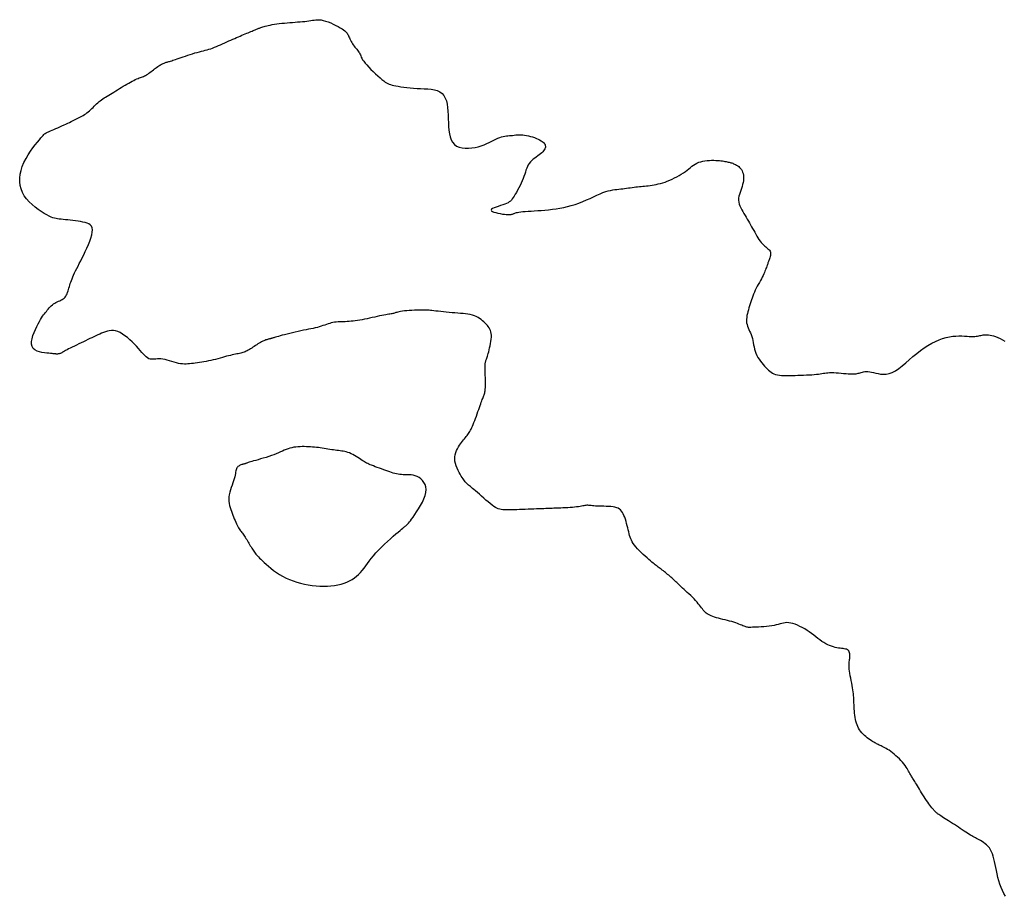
# Model space of a CAD drawing. Header units: millimetres. Extents: x 32690613 to 32693367, y 5343692 to 5344708.
# Tile 995 of 1009: x 32693301 to 32693333, y 5344590 to 5344618. Entities that reach past the tile are written whole.
import ezdxf

# ---------------------------------------------------------------- set-up
doc = ezdxf.new("R2010")
doc.units = ezdxf.units.MM
doc.header["$LTSCALE"] = 20
doc.layers.add('02-DGM_HL_491.00', color=62, linetype='Continuous')

msp = doc.modelspace()

# ---------------------------------------------------------------- linework, layer by layer
at = {"layer": '02-DGM_HL_491.00', "elevation": 491, "flags": 128}
msp.add_lwpolyline([(32693332.805, 5344589.939), (32693332.751, 5344590.027), (32693332.703, 5344590.123), (32693332.66, 5344590.226), (32693332.621, 5344590.333), (32693332.587, 5344590.443), (32693332.556, 5344590.554), (32693332.529, 5344590.665), (32693332.505, 5344590.772), (32693332.483, 5344590.875), (32693332.463, 5344590.973), (32693332.443, 5344591.067), (32693332.423, 5344591.154), (32693332.4, 5344591.237), (32693332.376, 5344591.313), (32693332.348, 5344591.384), (32693332.315, 5344591.448), (32693332.277, 5344591.506), (32693332.234, 5344591.558), (32693332.188, 5344591.605), (32693332.14, 5344591.646), (32693332.091, 5344591.683), (32693332.042, 5344591.716), (32693331.993, 5344591.746), (32693331.947, 5344591.772), (32693331.904, 5344591.795), (32693331.863, 5344591.817), (32693331.823, 5344591.838), (32693331.784, 5344591.859), (32693331.745, 5344591.88), (32693331.704, 5344591.902), (32693331.661, 5344591.927), (32693331.615, 5344591.955), (32693331.565, 5344591.986), (32693331.511, 5344592.02), (32693331.455, 5344592.057), (32693331.396, 5344592.097), (32693331.334, 5344592.137), (32693331.272, 5344592.179), (32693331.208, 5344592.221), (32693331.144, 5344592.263), (32693331.08, 5344592.304), (32693331.017, 5344592.345), (32693330.955, 5344592.384), (32693330.896, 5344592.421), (32693330.841, 5344592.456), (32693330.789, 5344592.489), (32693330.743, 5344592.518), (32693330.702, 5344592.545), (32693330.668, 5344592.567), (32693330.64, 5344592.587), (32693330.616, 5344592.604), (32693330.597, 5344592.619), (32693330.581, 5344592.631), (32693330.567, 5344592.643), (32693330.556, 5344592.653), (32693330.545, 5344592.664), (32693330.534, 5344592.674), (32693330.522, 5344592.685), (32693330.51, 5344592.697), (32693330.496, 5344592.712), (32693330.48, 5344592.73), (32693330.461, 5344592.752), (32693330.439, 5344592.779), (32693330.414, 5344592.811), (32693330.384, 5344592.85), (32693330.352, 5344592.894), (32693330.316, 5344592.943), (32693330.278, 5344592.995), (32693330.239, 5344593.051), (32693330.199, 5344593.11), (32693330.159, 5344593.17), (32693330.119, 5344593.231), (32693330.081, 5344593.292), (32693330.045, 5344593.352), (32693330.009, 5344593.411), (32693329.976, 5344593.468), (32693329.944, 5344593.522), (32693329.915, 5344593.573), (32693329.887, 5344593.62), (32693329.862, 5344593.661), (32693329.84, 5344593.698), (32693329.819, 5344593.731), (32693329.8, 5344593.76), (32693329.782, 5344593.786), (32693329.765, 5344593.812), (32693329.749, 5344593.838), (32693329.733, 5344593.865), (32693329.716, 5344593.894), (32693329.699, 5344593.926), (32693329.68, 5344593.962), (32693329.66, 5344594), (32693329.637, 5344594.041), (32693329.611, 5344594.085), (32693329.58, 5344594.132), (32693329.546, 5344594.18), (32693329.507, 5344594.231), (32693329.462, 5344594.284), (32693329.412, 5344594.338), (32693329.359, 5344594.392), (32693329.304, 5344594.446), (32693329.247, 5344594.498), (32693329.189, 5344594.547), (32693329.133, 5344594.594), (32693329.078, 5344594.636), (32693329.025, 5344594.673), (32693328.976, 5344594.705), (32693328.929, 5344594.734), (32693328.885, 5344594.758), (32693328.844, 5344594.78), (32693328.806, 5344594.799), (32693328.77, 5344594.816), (32693328.736, 5344594.831), (32693328.706, 5344594.845), (32693328.677, 5344594.858), (32693328.649, 5344594.871), (32693328.621, 5344594.885), (32693328.593, 5344594.9), (32693328.562, 5344594.917), (32693328.529, 5344594.936), (32693328.493, 5344594.958), (32693328.453, 5344594.984), (32693328.41, 5344595.013), (32693328.364, 5344595.045), (32693328.318, 5344595.08), (32693328.271, 5344595.117), (32693328.225, 5344595.157), (32693328.181, 5344595.2), (32693328.14, 5344595.244), (32693328.102, 5344595.291), (32693328.069, 5344595.339), (32693328.039, 5344595.389), (32693328.012, 5344595.442), (32693327.989, 5344595.496), (32693327.969, 5344595.554), (32693327.952, 5344595.614), (32693327.937, 5344595.676), (32693327.925, 5344595.741), (32693327.915, 5344595.808), (32693327.908, 5344595.877), (32693327.901, 5344595.946), (32693327.897, 5344596.014), (32693327.893, 5344596.082), (32693327.89, 5344596.149), (32693327.887, 5344596.213), (32693327.885, 5344596.274), (32693327.882, 5344596.333), (32693327.879, 5344596.391), (32693327.875, 5344596.449), (32693327.87, 5344596.508), (32693327.863, 5344596.569), (32693327.854, 5344596.634), (32693327.843, 5344596.703), (32693327.83, 5344596.777), (32693327.815, 5344596.854), (32693327.799, 5344596.934), (32693327.783, 5344597.014), (32693327.767, 5344597.093), (32693327.754, 5344597.17), (32693327.742, 5344597.241), (32693327.733, 5344597.307), (32693327.729, 5344597.366), (32693327.727, 5344597.418), (32693327.728, 5344597.465), (32693327.732, 5344597.507), (32693327.736, 5344597.546), (32693327.741, 5344597.583), (32693327.746, 5344597.619), (32693327.75, 5344597.655), (32693327.753, 5344597.693), (32693327.755, 5344597.73), (32693327.754, 5344597.767), (32693327.75, 5344597.803), (32693327.743, 5344597.837), (32693327.732, 5344597.868), (32693327.718, 5344597.895), (32693327.699, 5344597.918), (32693327.674, 5344597.935), (32693327.646, 5344597.948), (32693327.612, 5344597.958), (32693327.575, 5344597.965), (32693327.534, 5344597.971), (32693327.489, 5344597.976), (32693327.441, 5344597.982), (32693327.39, 5344597.989), (32693327.336, 5344597.999), (32693327.28, 5344598.011), (32693327.222, 5344598.027), (32693327.162, 5344598.046), (32693327.1, 5344598.069), (32693327.038, 5344598.096), (32693326.974, 5344598.128), (32693326.91, 5344598.165), (32693326.846, 5344598.206), (32693326.782, 5344598.252), (32693326.716, 5344598.301), (32693326.649, 5344598.353), (32693326.582, 5344598.405), (32693326.512, 5344598.458), (32693326.441, 5344598.51), (32693326.367, 5344598.56), (32693326.291, 5344598.608), (32693326.213, 5344598.653), (32693326.135, 5344598.693), (32693326.058, 5344598.729), (32693325.982, 5344598.759), (32693325.909, 5344598.783), (32693325.839, 5344598.801), (32693325.773, 5344598.811), (32693325.713, 5344598.814), (32693325.656, 5344598.81), (32693325.602, 5344598.801), (32693325.548, 5344598.788), (32693325.492, 5344598.772), (32693325.434, 5344598.754), (32693325.37, 5344598.737), (32693325.3, 5344598.721), (32693325.223, 5344598.708), (32693325.139, 5344598.697), (32693325.052, 5344598.688), (32693324.964, 5344598.68), (32693324.878, 5344598.675), (32693324.795, 5344598.67), (32693324.719, 5344598.667), (32693324.651, 5344598.664), (32693324.594, 5344598.662), (32693324.546, 5344598.661), (32693324.506, 5344598.66), (32693324.472, 5344598.661), (32693324.441, 5344598.664), (32693324.413, 5344598.668), (32693324.385, 5344598.675), (32693324.357, 5344598.684), (32693324.325, 5344598.697), (32693324.29, 5344598.711), (32693324.251, 5344598.728), (32693324.208, 5344598.746), (32693324.161, 5344598.765), (32693324.11, 5344598.785), (32693324.054, 5344598.805), (32693323.994, 5344598.825), (32693323.928, 5344598.845), (32693323.858, 5344598.864), (32693323.786, 5344598.883), (32693323.713, 5344598.901), (32693323.639, 5344598.919), (32693323.567, 5344598.938), (32693323.497, 5344598.956), (32693323.432, 5344598.974), (32693323.371, 5344598.993), (32693323.315, 5344599.012), (32693323.264, 5344599.031), (32693323.217, 5344599.052), (32693323.173, 5344599.075), (32693323.134, 5344599.099), (32693323.097, 5344599.125), (32693323.063, 5344599.154), (32693323.032, 5344599.186), (32693323.002, 5344599.22), (32693322.973, 5344599.256), (32693322.943, 5344599.295), (32693322.912, 5344599.337), (32693322.879, 5344599.382), (32693322.842, 5344599.428), (32693322.801, 5344599.478), (32693322.754, 5344599.529), (32693322.704, 5344599.582), (32693322.651, 5344599.636), (32693322.596, 5344599.69), (32693322.54, 5344599.744), (32693322.485, 5344599.796), (32693322.432, 5344599.845), (32693322.381, 5344599.892), (32693322.335, 5344599.935), (32693322.291, 5344599.975), (32693322.251, 5344600.012), (32693322.214, 5344600.047), (32693322.178, 5344600.08), (32693322.144, 5344600.111), (32693322.111, 5344600.142), (32693322.078, 5344600.172), (32693322.046, 5344600.202), (32693322.013, 5344600.232), (32693321.981, 5344600.262), (32693321.948, 5344600.292), (32693321.915, 5344600.321), (32693321.882, 5344600.35), (32693321.848, 5344600.379), (32693321.814, 5344600.407), (32693321.78, 5344600.435), (32693321.746, 5344600.463), (32693321.711, 5344600.49), (32693321.676, 5344600.516), (32693321.642, 5344600.542), (32693321.608, 5344600.567), (32693321.575, 5344600.592), (32693321.542, 5344600.616), (32693321.51, 5344600.64), (32693321.478, 5344600.664), (32693321.446, 5344600.689), (32693321.411, 5344600.715), (32693321.374, 5344600.745), (32693321.333, 5344600.779), (32693321.288, 5344600.817), (32693321.238, 5344600.86), (32693321.182, 5344600.91), (32693321.122, 5344600.964), (32693321.059, 5344601.023), (32693320.995, 5344601.084), (32693320.933, 5344601.146), (32693320.874, 5344601.208), (32693320.819, 5344601.269), (32693320.771, 5344601.327), (32693320.731, 5344601.382), (32693320.699, 5344601.435), (32693320.672, 5344601.485), (32693320.651, 5344601.535), (32693320.632, 5344601.586), (32693320.617, 5344601.639), (32693320.602, 5344601.694), (32693320.588, 5344601.754), (32693320.572, 5344601.818), (32693320.555, 5344601.886), (32693320.538, 5344601.957), (32693320.519, 5344602.028), (32693320.499, 5344602.098), (32693320.478, 5344602.166), (32693320.456, 5344602.231), (32693320.433, 5344602.29), (32693320.41, 5344602.343), (32693320.384, 5344602.39), (32693320.356, 5344602.431), (32693320.325, 5344602.466), (32693320.288, 5344602.496), (32693320.246, 5344602.521), (32693320.198, 5344602.541), (32693320.142, 5344602.557), (32693320.078, 5344602.568), (32693320.008, 5344602.576), (32693319.934, 5344602.581), (32693319.857, 5344602.584), (32693319.779, 5344602.585), (32693319.704, 5344602.586), (32693319.632, 5344602.588), (32693319.565, 5344602.59), (32693319.507, 5344602.593), (32693319.454, 5344602.598), (32693319.408, 5344602.603), (32693319.367, 5344602.608), (32693319.329, 5344602.613), (32693319.295, 5344602.616), (32693319.262, 5344602.618), (32693319.231, 5344602.618), (32693319.199, 5344602.616), (32693319.167, 5344602.611), (32693319.133, 5344602.605), (32693319.096, 5344602.597), (32693319.055, 5344602.589), (32693319.009, 5344602.58), (32693318.958, 5344602.572), (32693318.899, 5344602.564), (32693318.833, 5344602.557), (32693318.762, 5344602.55), (32693318.686, 5344602.545), (32693318.608, 5344602.54), (32693318.531, 5344602.536), (32693318.455, 5344602.533), (32693318.383, 5344602.53), (32693318.317, 5344602.527), (32693318.258, 5344602.525), (32693318.205, 5344602.523), (32693318.156, 5344602.521), (32693318.109, 5344602.519), (32693318.062, 5344602.517), (32693318.013, 5344602.515), (32693317.959, 5344602.513), (32693317.901, 5344602.511), (32693317.834, 5344602.508), (32693317.761, 5344602.505), (32693317.683, 5344602.502), (32693317.599, 5344602.499), (32693317.511, 5344602.496), (32693317.421, 5344602.492), (32693317.328, 5344602.488), (32693317.234, 5344602.485), (32693317.141, 5344602.481), (32693317.048, 5344602.478), (32693316.958, 5344602.475), (32693316.87, 5344602.472), (32693316.786, 5344602.471), (32693316.707, 5344602.47), (32693316.634, 5344602.471), (32693316.568, 5344602.473), (32693316.509, 5344602.476), (32693316.456, 5344602.483), (32693316.406, 5344602.492), (32693316.36, 5344602.506), (32693316.313, 5344602.525), (32693316.266, 5344602.551), (32693316.215, 5344602.583), (32693316.159, 5344602.623), (32693316.097, 5344602.672), (32693316.029, 5344602.728), (32693315.959, 5344602.788), (32693315.887, 5344602.85), (32693315.816, 5344602.913), (32693315.747, 5344602.975), (32693315.682, 5344603.033), (32693315.622, 5344603.085), (32693315.571, 5344603.13), (32693315.526, 5344603.168), (32693315.487, 5344603.2), (32693315.453, 5344603.227), (32693315.424, 5344603.251), (32693315.397, 5344603.273), (32693315.374, 5344603.293), (32693315.351, 5344603.313), (32693315.33, 5344603.333), (32693315.309, 5344603.355), (32693315.288, 5344603.38), (32693315.265, 5344603.408), (32693315.242, 5344603.439), (32693315.217, 5344603.476), (32693315.189, 5344603.518), (32693315.159, 5344603.567), (32693315.126, 5344603.623), (32693315.091, 5344603.685), (32693315.056, 5344603.752), (32693315.024, 5344603.823), (32693314.995, 5344603.896), (32693314.971, 5344603.97), (32693314.955, 5344604.045), (32693314.947, 5344604.119), (32693314.949, 5344604.191), (32693314.96, 5344604.26), (32693314.979, 5344604.327), (32693315.004, 5344604.39), (32693315.033, 5344604.451), (32693315.066, 5344604.509), (32693315.101, 5344604.563), (32693315.136, 5344604.613), (32693315.17, 5344604.659), (32693315.203, 5344604.702), (32693315.234, 5344604.742), (32693315.265, 5344604.779), (32693315.293, 5344604.815), (32693315.321, 5344604.849), (32693315.347, 5344604.882), (32693315.372, 5344604.914), (32693315.395, 5344604.946), (32693315.416, 5344604.979), (32693315.438, 5344605.014), (32693315.458, 5344605.051), (32693315.479, 5344605.091), (32693315.5, 5344605.136), (32693315.522, 5344605.185), (32693315.545, 5344605.24), (32693315.57, 5344605.302), (32693315.595, 5344605.368), (32693315.622, 5344605.438), (32693315.648, 5344605.51), (32693315.675, 5344605.583), (32693315.7, 5344605.655), (32693315.725, 5344605.725), (32693315.749, 5344605.79), (32693315.77, 5344605.851), (32693315.79, 5344605.907), (32693315.808, 5344605.958), (32693315.825, 5344606.004), (32693315.841, 5344606.047), (32693315.855, 5344606.085), (32693315.868, 5344606.119), (32693315.881, 5344606.15), (32693315.892, 5344606.178), (32693315.903, 5344606.204), (32693315.912, 5344606.231), (32693315.921, 5344606.26), (32693315.928, 5344606.293), (32693315.934, 5344606.333), (32693315.939, 5344606.38), (32693315.942, 5344606.437), (32693315.943, 5344606.505), (32693315.943, 5344606.582), (32693315.942, 5344606.664), (32693315.941, 5344606.749), (32693315.939, 5344606.834), (32693315.937, 5344606.916), (32693315.935, 5344606.992), (32693315.934, 5344607.058), (32693315.934, 5344607.113), (32693315.934, 5344607.158), (32693315.936, 5344607.195), (32693315.938, 5344607.224), (32693315.941, 5344607.249), (32693315.946, 5344607.27), (32693315.951, 5344607.29), (32693315.958, 5344607.311), (32693315.965, 5344607.333), (32693315.974, 5344607.358), (32693315.983, 5344607.386), (32693315.994, 5344607.419), (32693316.006, 5344607.455), (32693316.019, 5344607.497), (32693316.033, 5344607.544), (32693316.048, 5344607.598), (32693316.063, 5344607.658), (32693316.079, 5344607.723), (32693316.095, 5344607.792), (32693316.109, 5344607.863), (32693316.12, 5344607.934), (32693316.129, 5344608.003), (32693316.134, 5344608.07), (32693316.134, 5344608.133), (32693316.129, 5344608.189), (32693316.119, 5344608.24), (32693316.104, 5344608.287), (32693316.085, 5344608.331), (32693316.062, 5344608.372), (32693316.034, 5344608.411), (32693316.004, 5344608.449), (32693315.97, 5344608.488), (32693315.933, 5344608.527), (32693315.894, 5344608.566), (32693315.851, 5344608.605), (32693315.805, 5344608.643), (32693315.755, 5344608.679), (32693315.702, 5344608.712), (32693315.645, 5344608.741), (32693315.583, 5344608.767), (32693315.518, 5344608.787), (32693315.448, 5344608.804), (32693315.374, 5344608.816), (32693315.297, 5344608.827), (32693315.216, 5344608.835), (32693315.132, 5344608.842), (32693315.045, 5344608.849), (32693314.955, 5344608.856), (32693314.862, 5344608.864), (32693314.768, 5344608.872), (32693314.674, 5344608.881), (32693314.583, 5344608.891), (32693314.495, 5344608.9), (32693314.412, 5344608.909), (32693314.336, 5344608.918), (32693314.269, 5344608.926), (32693314.21, 5344608.932), (32693314.16, 5344608.938), (32693314.114, 5344608.942), (32693314.07, 5344608.946), (32693314.026, 5344608.948), (32693313.98, 5344608.95), (32693313.928, 5344608.95), (32693313.869, 5344608.95), (32693313.8, 5344608.949), (32693313.723, 5344608.946), (32693313.641, 5344608.944), (32693313.557, 5344608.94), (32693313.473, 5344608.935), (32693313.392, 5344608.929), (32693313.317, 5344608.922), (32693313.25, 5344608.914), (32693313.193, 5344608.905), (32693313.145, 5344608.896), (32693313.105, 5344608.885), (32693313.071, 5344608.875), (32693313.042, 5344608.865), (32693313.016, 5344608.855), (32693312.992, 5344608.847), (32693312.967, 5344608.839), (32693312.941, 5344608.833), (32693312.913, 5344608.827), (32693312.882, 5344608.822), (32693312.846, 5344608.817), (32693312.807, 5344608.811), (32693312.761, 5344608.805), (32693312.71, 5344608.796), (32693312.652, 5344608.786), (32693312.586, 5344608.773), (32693312.514, 5344608.757), (32693312.437, 5344608.741), (32693312.356, 5344608.723), (32693312.273, 5344608.705), (32693312.189, 5344608.686), (32693312.106, 5344608.669), (32693312.024, 5344608.652), (32693311.945, 5344608.637), (32693311.869, 5344608.623), (32693311.796, 5344608.611), (32693311.725, 5344608.601), (32693311.656, 5344608.592), (32693311.59, 5344608.585), (32693311.525, 5344608.579), (32693311.462, 5344608.575), (32693311.4, 5344608.572), (32693311.34, 5344608.57), (32693311.281, 5344608.568), (32693311.222, 5344608.567), (32693311.165, 5344608.564), (32693311.109, 5344608.56), (32693311.054, 5344608.553), (32693311, 5344608.544), (32693310.947, 5344608.532), (32693310.894, 5344608.518), (32693310.84, 5344608.501), (32693310.787, 5344608.483), (32693310.732, 5344608.463), (32693310.676, 5344608.444), (32693310.618, 5344608.424), (32693310.557, 5344608.406), (32693310.494, 5344608.388), (32693310.428, 5344608.372), (32693310.358, 5344608.356), (32693310.286, 5344608.341), (32693310.21, 5344608.325), (32693310.131, 5344608.309), (32693310.048, 5344608.292), (32693309.962, 5344608.274), (32693309.872, 5344608.254), (32693309.78, 5344608.234), (32693309.688, 5344608.213), (32693309.598, 5344608.191), (32693309.511, 5344608.17), (32693309.429, 5344608.15), (32693309.353, 5344608.131), (32693309.286, 5344608.113), (32693309.23, 5344608.097), (32693309.182, 5344608.083), (32693309.142, 5344608.071), (32693309.109, 5344608.061), (32693309.082, 5344608.052), (32693309.059, 5344608.045), (32693309.04, 5344608.038), (32693309.023, 5344608.033), (32693309.007, 5344608.029), (32693308.991, 5344608.025), (32693308.975, 5344608.021), (32693308.959, 5344608.018), (32693308.942, 5344608.014), (32693308.924, 5344608.009), (32693308.903, 5344608.004), (32693308.88, 5344607.997), (32693308.853, 5344607.989), (32693308.824, 5344607.979), (32693308.793, 5344607.967), (32693308.759, 5344607.953), (32693308.724, 5344607.937), (32693308.687, 5344607.919), (32693308.648, 5344607.899), (32693308.609, 5344607.877), (32693308.569, 5344607.853), (32693308.529, 5344607.826), (32693308.488, 5344607.799), (32693308.447, 5344607.771), (32693308.407, 5344607.743), (32693308.368, 5344607.716), (32693308.329, 5344607.691), (32693308.292, 5344607.667), (32693308.256, 5344607.646), (32693308.221, 5344607.628), (32693308.187, 5344607.611), (32693308.152, 5344607.597), (32693308.118, 5344607.584), (32693308.083, 5344607.572), (32693308.047, 5344607.562), (32693308.009, 5344607.552), (32693307.969, 5344607.543), (32693307.927, 5344607.534), (32693307.883, 5344607.525), (32693307.836, 5344607.516), (32693307.786, 5344607.505), (32693307.732, 5344607.494), (32693307.676, 5344607.481), (32693307.616, 5344607.467), (32693307.552, 5344607.45), (32693307.485, 5344607.431), (32693307.415, 5344607.412), (32693307.343, 5344607.392), (32693307.269, 5344607.371), (32693307.194, 5344607.351), (32693307.118, 5344607.332), (32693307.042, 5344607.314), (32693306.967, 5344607.298), (32693306.891, 5344607.284), (32693306.817, 5344607.271), (32693306.745, 5344607.259), (32693306.674, 5344607.248), (32693306.605, 5344607.239), (32693306.538, 5344607.23), (32693306.475, 5344607.221), (32693306.414, 5344607.213), (32693306.355, 5344607.207), (32693306.298, 5344607.201), (32693306.241, 5344607.198), (32693306.183, 5344607.198), (32693306.124, 5344607.201), (32693306.062, 5344607.208), (32693305.997, 5344607.22), (32693305.927, 5344607.236), (32693305.855, 5344607.256), (32693305.781, 5344607.278), (32693305.706, 5344607.301), (32693305.631, 5344607.322), (32693305.559, 5344607.341), (32693305.489, 5344607.356), (32693305.424, 5344607.366), (32693305.364, 5344607.369), (32693305.308, 5344607.367), (32693305.257, 5344607.362), (32693305.209, 5344607.356), (32693305.163, 5344607.353), (32693305.119, 5344607.353), (32693305.077, 5344607.359), (32693305.034, 5344607.373), (32693304.992, 5344607.397), (32693304.948, 5344607.431), (32693304.902, 5344607.473), (32693304.855, 5344607.523), (32693304.804, 5344607.578), (32693304.75, 5344607.64), (32693304.692, 5344607.705), (32693304.629, 5344607.774), (32693304.562, 5344607.846), (32693304.49, 5344607.918), (32693304.414, 5344607.988), (32693304.337, 5344608.055), (32693304.259, 5344608.117), (32693304.18, 5344608.171), (32693304.102, 5344608.217), (32693304.027, 5344608.251), (32693303.954, 5344608.273), (32693303.885, 5344608.284), (32693303.817, 5344608.285), (32693303.751, 5344608.278), (32693303.687, 5344608.263), (32693303.625, 5344608.244), (32693303.563, 5344608.221), (32693303.501, 5344608.195), (32693303.439, 5344608.168), (32693303.378, 5344608.141), (32693303.315, 5344608.113), (32693303.252, 5344608.083), (32693303.187, 5344608.053), (32693303.121, 5344608.022), (32693303.053, 5344607.99), (32693302.982, 5344607.956), (32693302.909, 5344607.922), (32693302.835, 5344607.886), (32693302.761, 5344607.851), (32693302.688, 5344607.816), (32693302.617, 5344607.781), (32693302.55, 5344607.748), (32693302.487, 5344607.717), (32693302.43, 5344607.687), (32693302.38, 5344607.661), (32693302.336, 5344607.637), (32693302.297, 5344607.616), (32693302.264, 5344607.598), (32693302.235, 5344607.581), (32693302.209, 5344607.567), (32693302.186, 5344607.556), (32693302.164, 5344607.546), (32693302.144, 5344607.538), (32693302.126, 5344607.533), (32693302.108, 5344607.528), (32693302.091, 5344607.525), (32693302.075, 5344607.524), (32693302.059, 5344607.523), (32693302.045, 5344607.523), (32693302.03, 5344607.524), (32693302.016, 5344607.525), (32693302.001, 5344607.527), (32693301.982, 5344607.529), (32693301.96, 5344607.532), (32693301.931, 5344607.535), (32693301.894, 5344607.539), (32693301.848, 5344607.543), (32693301.792, 5344607.548), (32693301.723, 5344607.554), (32693301.647, 5344607.563), (32693301.566, 5344607.575), (32693301.485, 5344607.594), (32693301.409, 5344607.621), (32693301.342, 5344607.657), (32693301.287, 5344607.704), (32693301.249, 5344607.765), (32693301.232, 5344607.839), (32693301.233, 5344607.926), (32693301.248, 5344608.02), (32693301.276, 5344608.119), (32693301.312, 5344608.221), (32693301.354, 5344608.32), (32693301.399, 5344608.414), (32693301.443, 5344608.501), (32693301.484, 5344608.576), (32693301.522, 5344608.641), (32693301.557, 5344608.698), (32693301.59, 5344608.748), (32693301.621, 5344608.792), (32693301.651, 5344608.832), (32693301.681, 5344608.87), (32693301.711, 5344608.907), (32693301.741, 5344608.944), (32693301.772, 5344608.981), (32693301.803, 5344609.018), (32693301.836, 5344609.053), (32693301.87, 5344609.087), (32693301.905, 5344609.119), (32693301.941, 5344609.148), (32693301.98, 5344609.174), (32693302.02, 5344609.196), (32693302.061, 5344609.215), (32693302.102, 5344609.233), (32693302.143, 5344609.25), (32693302.183, 5344609.268), (32693302.221, 5344609.287), (32693302.257, 5344609.309), (32693302.289, 5344609.335), (32693302.317, 5344609.365), (32693302.342, 5344609.4), (32693302.363, 5344609.438), (32693302.382, 5344609.479), (32693302.399, 5344609.523), (32693302.415, 5344609.569), (32693302.429, 5344609.615), (32693302.443, 5344609.663), (32693302.457, 5344609.71), (32693302.471, 5344609.758), (32693302.486, 5344609.807), (32693302.503, 5344609.858), (32693302.522, 5344609.911), (32693302.543, 5344609.966), (32693302.566, 5344610.024), (32693302.593, 5344610.086), (32693302.624, 5344610.151), (32693302.658, 5344610.221), (32693302.695, 5344610.296), (32693302.736, 5344610.375), (32693302.779, 5344610.46), (32693302.824, 5344610.549), (32693302.872, 5344610.644), (32693302.922, 5344610.745), (32693302.973, 5344610.851), (32693303.024, 5344610.961), (32693303.072, 5344611.071), (32693303.116, 5344611.18), (32693303.153, 5344611.285), (32693303.181, 5344611.384), (32693303.199, 5344611.473), (32693303.203, 5344611.551), (32693303.193, 5344611.616), (32693303.169, 5344611.668), (32693303.133, 5344611.71), (32693303.086, 5344611.742), (32693303.03, 5344611.768), (32693302.965, 5344611.787), (32693302.894, 5344611.803), (32693302.817, 5344611.816), (32693302.737, 5344611.828), (32693302.654, 5344611.84), (32693302.571, 5344611.85), (32693302.487, 5344611.86), (32693302.406, 5344611.87), (32693302.328, 5344611.878), (32693302.256, 5344611.886), (32693302.189, 5344611.893), (32693302.13, 5344611.899), (32693302.076, 5344611.906), (32693302.025, 5344611.915), (32693301.974, 5344611.927), (32693301.921, 5344611.943), (32693301.864, 5344611.966), (32693301.799, 5344611.996), (32693301.725, 5344612.035), (32693301.639, 5344612.084), (32693301.545, 5344612.142), (32693301.446, 5344612.209), (32693301.345, 5344612.285), (32693301.246, 5344612.368), (32693301.151, 5344612.458), (32693301.065, 5344612.554), (32693300.992, 5344612.656), (32693300.933, 5344612.763), (32693300.889, 5344612.875), (32693300.86, 5344612.99), (32693300.846, 5344613.109), (32693300.846, 5344613.231), (32693300.86, 5344613.354), (32693300.889, 5344613.48), (32693300.931, 5344613.607), (32693300.985, 5344613.734), (32693301.051, 5344613.859), (32693301.123, 5344613.981), (32693301.199, 5344614.098), (32693301.277, 5344614.207), (32693301.352, 5344614.307), (32693301.422, 5344614.396), (32693301.484, 5344614.471), (32693301.535, 5344614.532), (32693301.576, 5344614.579), (32693301.608, 5344614.615), (32693301.633, 5344614.641), (32693301.653, 5344614.659), (32693301.667, 5344614.671), (32693301.678, 5344614.679), (32693301.687, 5344614.685), (32693301.696, 5344614.69), (32693301.705, 5344614.695), (32693301.717, 5344614.701), (32693301.731, 5344614.708), (32693301.75, 5344614.717), (32693301.775, 5344614.728), (32693301.806, 5344614.742), (32693301.846, 5344614.759), (32693301.895, 5344614.78), (32693301.951, 5344614.805), (32693302.013, 5344614.832), (32693302.079, 5344614.861), (32693302.147, 5344614.891), (32693302.216, 5344614.921), (32693302.283, 5344614.952), (32693302.346, 5344614.981), (32693302.405, 5344615.009), (32693302.46, 5344615.036), (32693302.51, 5344615.061), (32693302.558, 5344615.086), (32693302.603, 5344615.109), (32693302.647, 5344615.132), (32693302.689, 5344615.153), (32693302.731, 5344615.175), (32693302.773, 5344615.196), (32693302.816, 5344615.217), (32693302.858, 5344615.239), (32693302.901, 5344615.262), (32693302.943, 5344615.287), (32693302.985, 5344615.313), (32693303.026, 5344615.341), (32693303.067, 5344615.373), (32693303.107, 5344615.407), (32693303.146, 5344615.444), (32693303.185, 5344615.482), (32693303.224, 5344615.522), (32693303.263, 5344615.561), (32693303.301, 5344615.601), (32693303.34, 5344615.639), (32693303.379, 5344615.674), (32693303.418, 5344615.708), (32693303.458, 5344615.739), (32693303.499, 5344615.769), (32693303.542, 5344615.798), (32693303.586, 5344615.826), (32693303.632, 5344615.855), (32693303.68, 5344615.884), (32693303.731, 5344615.916), (32693303.784, 5344615.949), (32693303.84, 5344615.984), (32693303.898, 5344616.02), (32693303.957, 5344616.057), (32693304.017, 5344616.095), (32693304.078, 5344616.133), (32693304.14, 5344616.17), (32693304.201, 5344616.207), (32693304.262, 5344616.243), (32693304.322, 5344616.278), (32693304.38, 5344616.311), (32693304.437, 5344616.342), (32693304.492, 5344616.371), (32693304.544, 5344616.398), (32693304.593, 5344616.421), (32693304.639, 5344616.442), (32693304.682, 5344616.46), (32693304.721, 5344616.475), (32693304.758, 5344616.489), (32693304.793, 5344616.502), (32693304.827, 5344616.514), (32693304.86, 5344616.528), (32693304.893, 5344616.543), (32693304.927, 5344616.56), (32693304.961, 5344616.58), (32693304.997, 5344616.603), (32693305.033, 5344616.628), (32693305.069, 5344616.654), (32693305.106, 5344616.682), (32693305.143, 5344616.71), (32693305.179, 5344616.738), (32693305.215, 5344616.766), (32693305.251, 5344616.792), (32693305.285, 5344616.818), (32693305.319, 5344616.842), (32693305.352, 5344616.864), (32693305.384, 5344616.885), (32693305.414, 5344616.904), (32693305.443, 5344616.921), (32693305.471, 5344616.936), (32693305.498, 5344616.948), (32693305.524, 5344616.959), (32693305.548, 5344616.968), (32693305.573, 5344616.976), (32693305.598, 5344616.983), (32693305.623, 5344616.99), (32693305.65, 5344616.997), (32693305.677, 5344617.005), (32693305.707, 5344617.013), (32693305.739, 5344617.023), (32693305.773, 5344617.034), (32693305.811, 5344617.047), (32693305.854, 5344617.061), (32693305.901, 5344617.077), (32693305.953, 5344617.095), (32693306.012, 5344617.115), (32693306.077, 5344617.137), (32693306.147, 5344617.161), (32693306.221, 5344617.186), (32693306.297, 5344617.211), (32693306.375, 5344617.237), (32693306.452, 5344617.261), (32693306.528, 5344617.285), (32693306.601, 5344617.306), (32693306.67, 5344617.325), (32693306.736, 5344617.342), (32693306.799, 5344617.359), (32693306.86, 5344617.374), (32693306.919, 5344617.39), (32693306.979, 5344617.407), (32693307.038, 5344617.425), (32693307.099, 5344617.446), (32693307.162, 5344617.469), (32693307.226, 5344617.495), (32693307.291, 5344617.523), (32693307.357, 5344617.552), (32693307.424, 5344617.582), (32693307.491, 5344617.613), (32693307.557, 5344617.643), (32693307.623, 5344617.674), (32693307.688, 5344617.703), (32693307.752, 5344617.731), (32693307.815, 5344617.759), (32693307.876, 5344617.785), (32693307.935, 5344617.81), (32693307.993, 5344617.835), (32693308.049, 5344617.859), (32693308.104, 5344617.881), (32693308.156, 5344617.903), (32693308.206, 5344617.924), (32693308.253, 5344617.944), (32693308.298, 5344617.963), (32693308.34, 5344617.981), (32693308.378, 5344617.997), (32693308.414, 5344618.012), (32693308.447, 5344618.026), (32693308.476, 5344618.038), (32693308.502, 5344618.049), (32693308.527, 5344618.059), (32693308.549, 5344618.068), (32693308.572, 5344618.077), (32693308.594, 5344618.086), (32693308.617, 5344618.095), (32693308.641, 5344618.104), (32693308.667, 5344618.114), (32693308.696, 5344618.124), (32693308.729, 5344618.135), (32693308.765, 5344618.146), (32693308.806, 5344618.158), (32693308.853, 5344618.169), (32693308.905, 5344618.181), (32693308.963, 5344618.192), (32693309.029, 5344618.204), (32693309.1, 5344618.215), (32693309.177, 5344618.226), (32693309.258, 5344618.237), (32693309.342, 5344618.247), (32693309.428, 5344618.256), (32693309.515, 5344618.264), (32693309.602, 5344618.272), (32693309.689, 5344618.279), (32693309.773, 5344618.285), (32693309.856, 5344618.291), (32693309.937, 5344618.296), (32693310.014, 5344618.302), (32693310.088, 5344618.309), (32693310.157, 5344618.316), (32693310.222, 5344618.325), (32693310.282, 5344618.335), (32693310.338, 5344618.345), (32693310.392, 5344618.354), (32693310.446, 5344618.361), (32693310.5, 5344618.365), (32693310.558, 5344618.364), (32693310.62, 5344618.357), (32693310.688, 5344618.343), (32693310.763, 5344618.321), (32693310.843, 5344618.292), (32693310.926, 5344618.258), (32693311.01, 5344618.221), (32693311.091, 5344618.181), (32693311.168, 5344618.141), (32693311.237, 5344618.102), (32693311.298, 5344618.065), (32693311.347, 5344618.032), (32693311.386, 5344618.003), (32693311.417, 5344617.976), (32693311.441, 5344617.951), (32693311.46, 5344617.926), (32693311.475, 5344617.9), (32693311.489, 5344617.873), (32693311.502, 5344617.844), (32693311.516, 5344617.812), (32693311.532, 5344617.777), (32693311.55, 5344617.74), (32693311.569, 5344617.701), (32693311.589, 5344617.662), (32693311.611, 5344617.623), (32693311.635, 5344617.584), (32693311.66, 5344617.546), (32693311.687, 5344617.51), (32693311.714, 5344617.476), (32693311.742, 5344617.442), (32693311.77, 5344617.41), (32693311.796, 5344617.378), (32693311.82, 5344617.347), (32693311.842, 5344617.317), (32693311.861, 5344617.286), (32693311.876, 5344617.255), (32693311.889, 5344617.223), (32693311.903, 5344617.19), (32693311.918, 5344617.153), (32693311.938, 5344617.112), (32693311.963, 5344617.067), (32693311.997, 5344617.017), (32693312.04, 5344616.96), (32693312.095, 5344616.896), (32693312.159, 5344616.827), (32693312.23, 5344616.754), (32693312.305, 5344616.682), (32693312.381, 5344616.61), (32693312.455, 5344616.542), (32693312.526, 5344616.48), (32693312.589, 5344616.425), (32693312.644, 5344616.38), (32693312.692, 5344616.344), (32693312.736, 5344616.315), (32693312.777, 5344616.292), (32693312.819, 5344616.273), (32693312.864, 5344616.258), (32693312.914, 5344616.245), (32693312.972, 5344616.232), (32693313.04, 5344616.218), (32693313.118, 5344616.204), (32693313.204, 5344616.19), (32693313.298, 5344616.177), (32693313.398, 5344616.164), (32693313.503, 5344616.153), (32693313.613, 5344616.143), (32693313.727, 5344616.136), (32693313.842, 5344616.131), (32693313.958, 5344616.126), (32693314.073, 5344616.12), (32693314.183, 5344616.109), (32693314.287, 5344616.091), (32693314.382, 5344616.064), (32693314.467, 5344616.025), (32693314.539, 5344615.973), (32693314.597, 5344615.905), (32693314.641, 5344615.823), (32693314.675, 5344615.729), (32693314.699, 5344615.625), (32693314.715, 5344615.513), (32693314.726, 5344615.394), (32693314.733, 5344615.271), (32693314.738, 5344615.147), (32693314.743, 5344615.022), (32693314.75, 5344614.9), (32693314.761, 5344614.781), (32693314.778, 5344614.669), (32693314.802, 5344614.565), (32693314.835, 5344614.47), (32693314.88, 5344614.389), (32693314.937, 5344614.321), (32693315.009, 5344614.269), (32693315.094, 5344614.231), (32693315.188, 5344614.208), (32693315.289, 5344614.196), (32693315.394, 5344614.196), (32693315.502, 5344614.205), (32693315.608, 5344614.222), (32693315.712, 5344614.247), (32693315.809, 5344614.277), (32693315.901, 5344614.311), (32693315.987, 5344614.348), (32693316.068, 5344614.386), (32693316.145, 5344614.424), (32693316.216, 5344614.46), (32693316.284, 5344614.493), (32693316.347, 5344614.522), (32693316.407, 5344614.545), (32693316.464, 5344614.563), (32693316.518, 5344614.576), (32693316.57, 5344614.586), (32693316.621, 5344614.594), (32693316.67, 5344614.6), (32693316.72, 5344614.605), (32693316.77, 5344614.61), (32693316.82, 5344614.615), (32693316.872, 5344614.621), (32693316.924, 5344614.627), (32693316.978, 5344614.631), (32693317.034, 5344614.634), (32693317.092, 5344614.634), (32693317.151, 5344614.631), (32693317.213, 5344614.625), (32693317.277, 5344614.614), (32693317.342, 5344614.6), (32693317.407, 5344614.582), (32693317.472, 5344614.562), (32693317.535, 5344614.54), (32693317.594, 5344614.516), (32693317.649, 5344614.492), (32693317.7, 5344614.467), (32693317.744, 5344614.442), (32693317.781, 5344614.417), (32693317.813, 5344614.392), (32693317.839, 5344614.367), (32693317.859, 5344614.341), (32693317.874, 5344614.315), (32693317.883, 5344614.288), (32693317.886, 5344614.261), (32693317.885, 5344614.232), (32693317.878, 5344614.203), (32693317.866, 5344614.173), (32693317.849, 5344614.142), (32693317.827, 5344614.11), (32693317.8, 5344614.078), (32693317.767, 5344614.046), (32693317.729, 5344614.013), (32693317.686, 5344613.98), (32693317.64, 5344613.946), (32693317.591, 5344613.911), (32693317.541, 5344613.875), (32693317.492, 5344613.837), (32693317.445, 5344613.796), (32693317.402, 5344613.753), (32693317.363, 5344613.707), (32693317.33, 5344613.657), (32693317.303, 5344613.603), (32693317.279, 5344613.546), (32693317.257, 5344613.485), (32693317.236, 5344613.422), (32693317.215, 5344613.355), (32693317.192, 5344613.285), (32693317.166, 5344613.212), (32693317.135, 5344613.137), (32693317.101, 5344613.06), (32693317.064, 5344612.984), (32693317.026, 5344612.908), (32693316.987, 5344612.835), (32693316.948, 5344612.766), (32693316.911, 5344612.702), (32693316.876, 5344612.645), (32693316.844, 5344612.596), (32693316.814, 5344612.553), (32693316.784, 5344612.516), (32693316.751, 5344612.484), (32693316.716, 5344612.456), (32693316.674, 5344612.43), (32693316.626, 5344612.406), (32693316.57, 5344612.383), (32693316.504, 5344612.36), (32693316.432, 5344612.336), (32693316.358, 5344612.312), (32693316.288, 5344612.288), (32693316.225, 5344612.264), (32693316.174, 5344612.24), (32693316.14, 5344612.217), (32693316.127, 5344612.193), (32693316.138, 5344612.171), (32693316.17, 5344612.149), (32693316.218, 5344612.128), (32693316.28, 5344612.109), (32693316.349, 5344612.092), (32693316.421, 5344612.077), (32693316.493, 5344612.064), (32693316.56, 5344612.055), (32693316.619, 5344612.048), (32693316.668, 5344612.045), (32693316.71, 5344612.044), (32693316.746, 5344612.045), (32693316.776, 5344612.049), (32693316.801, 5344612.054), (32693316.823, 5344612.06), (32693316.842, 5344612.067), (32693316.859, 5344612.075), (32693316.877, 5344612.083), (32693316.896, 5344612.092), (32693316.919, 5344612.1), (32693316.948, 5344612.109), (32693316.984, 5344612.117), (32693317.029, 5344612.125), (32693317.085, 5344612.133), (32693317.153, 5344612.14), (32693317.233, 5344612.146), (32693317.323, 5344612.152), (32693317.421, 5344612.159), (32693317.527, 5344612.166), (32693317.638, 5344612.173), (32693317.753, 5344612.182), (32693317.871, 5344612.191), (32693317.991, 5344612.202), (32693318.112, 5344612.216), (32693318.233, 5344612.232), (32693318.356, 5344612.251), (32693318.479, 5344612.274), (32693318.602, 5344612.302), (32693318.726, 5344612.335), (32693318.85, 5344612.374), (32693318.973, 5344612.418), (32693319.095, 5344612.467), (32693319.215, 5344612.519), (32693319.332, 5344612.572), (32693319.445, 5344612.625), (32693319.553, 5344612.674), (32693319.656, 5344612.719), (32693319.752, 5344612.758), (32693319.841, 5344612.789), (32693319.923, 5344612.813), (32693320, 5344612.831), (32693320.072, 5344612.844), (32693320.14, 5344612.855), (32693320.205, 5344612.862), (32693320.269, 5344612.869), (32693320.331, 5344612.875), (32693320.393, 5344612.883), (32693320.455, 5344612.891), (32693320.517, 5344612.9), (32693320.579, 5344612.909), (32693320.639, 5344612.918), (32693320.699, 5344612.927), (32693320.759, 5344612.935), (32693320.817, 5344612.942), (32693320.874, 5344612.948), (32693320.931, 5344612.954), (32693320.987, 5344612.959), (32693321.044, 5344612.963), (32693321.101, 5344612.968), (32693321.159, 5344612.974), (32693321.219, 5344612.98), (32693321.28, 5344612.988), (32693321.343, 5344612.997), (32693321.409, 5344613.008), (32693321.476, 5344613.021), (32693321.545, 5344613.037), (32693321.616, 5344613.055), (32693321.689, 5344613.077), (32693321.763, 5344613.101), (32693321.838, 5344613.129), (32693321.915, 5344613.161), (32693321.992, 5344613.195), (32693322.069, 5344613.233), (32693322.145, 5344613.273), (32693322.219, 5344613.315), (32693322.291, 5344613.358), (32693322.358, 5344613.402), (32693322.422, 5344613.446), (32693322.48, 5344613.489), (32693322.535, 5344613.533), (32693322.587, 5344613.574), (32693322.637, 5344613.614), (32693322.688, 5344613.651), (32693322.741, 5344613.685), (32693322.796, 5344613.715), (32693322.855, 5344613.741), (32693322.919, 5344613.761), (32693322.987, 5344613.778), (32693323.058, 5344613.79), (32693323.131, 5344613.798), (32693323.203, 5344613.803), (32693323.275, 5344613.806), (32693323.343, 5344613.806), (32693323.408, 5344613.804), (32693323.469, 5344613.8), (32693323.524, 5344613.796), (32693323.575, 5344613.79), (32693323.622, 5344613.783), (32693323.665, 5344613.776), (32693323.705, 5344613.769), (32693323.742, 5344613.762), (32693323.777, 5344613.754), (32693323.81, 5344613.747), (32693323.841, 5344613.741), (32693323.871, 5344613.734), (32693323.9, 5344613.726), (32693323.929, 5344613.718), (32693323.958, 5344613.708), (32693323.988, 5344613.696), (32693324.019, 5344613.683), (32693324.052, 5344613.668), (32693324.085, 5344613.649), (32693324.119, 5344613.628), (32693324.151, 5344613.604), (32693324.183, 5344613.576), (32693324.212, 5344613.544), (32693324.238, 5344613.508), (32693324.261, 5344613.467), (32693324.279, 5344613.422), (32693324.293, 5344613.373), (32693324.302, 5344613.319), (32693324.307, 5344613.263), (32693324.307, 5344613.204), (32693324.302, 5344613.143), (32693324.293, 5344613.081), (32693324.279, 5344613.018), (32693324.26, 5344612.955), (32693324.239, 5344612.891), (32693324.217, 5344612.828), (32693324.195, 5344612.764), (32693324.175, 5344612.701), (32693324.16, 5344612.638), (32693324.15, 5344612.575), (32693324.148, 5344612.512), (32693324.155, 5344612.45), (32693324.17, 5344612.388), (32693324.192, 5344612.326), (32693324.219, 5344612.265), (32693324.251, 5344612.204), (32693324.286, 5344612.142), (32693324.322, 5344612.081), (32693324.359, 5344612.02), (32693324.396, 5344611.959), (32693324.431, 5344611.898), (32693324.467, 5344611.837), (32693324.501, 5344611.776), (32693324.535, 5344611.714), (32693324.569, 5344611.653), (32693324.603, 5344611.592), (32693324.637, 5344611.531), (32693324.671, 5344611.47), (32693324.704, 5344611.409), (32693324.739, 5344611.35), (32693324.773, 5344611.293), (32693324.808, 5344611.238), (32693324.844, 5344611.187), (32693324.88, 5344611.14), (32693324.918, 5344611.097), (32693324.956, 5344611.059), (32693324.995, 5344611.026), (32693325.032, 5344610.995), (32693325.068, 5344610.967), (32693325.1, 5344610.94), (32693325.129, 5344610.914), (32693325.152, 5344610.886), (32693325.169, 5344610.856), (32693325.18, 5344610.824), (32693325.184, 5344610.79), (32693325.183, 5344610.755), (32693325.178, 5344610.718), (32693325.169, 5344610.682), (32693325.159, 5344610.647), (32693325.148, 5344610.613), (32693325.137, 5344610.581), (32693325.127, 5344610.552), (32693325.117, 5344610.526), (32693325.108, 5344610.501), (32693325.1, 5344610.476), (32693325.091, 5344610.451), (32693325.082, 5344610.425), (32693325.072, 5344610.398), (32693325.061, 5344610.368), (32693325.049, 5344610.334), (32693325.036, 5344610.298), (32693325.021, 5344610.258), (32693325.004, 5344610.215), (32693324.985, 5344610.169), (32693324.964, 5344610.121), (32693324.941, 5344610.07), (32693324.915, 5344610.016), (32693324.886, 5344609.961), (32693324.854, 5344609.903), (32693324.822, 5344609.843), (32693324.788, 5344609.782), (32693324.754, 5344609.72), (32693324.721, 5344609.657), (32693324.689, 5344609.594), (32693324.66, 5344609.53), (32693324.632, 5344609.466), (32693324.607, 5344609.403), (32693324.583, 5344609.339), (32693324.562, 5344609.276), (32693324.541, 5344609.213), (32693324.522, 5344609.149), (32693324.503, 5344609.086), (32693324.485, 5344609.023), (32693324.466, 5344608.96), (32693324.449, 5344608.897), (32693324.433, 5344608.834), (32693324.42, 5344608.772), (32693324.41, 5344608.711), (32693324.405, 5344608.651), (32693324.404, 5344608.593), (32693324.409, 5344608.536), (32693324.421, 5344608.481), (32693324.438, 5344608.427), (32693324.459, 5344608.374), (32693324.482, 5344608.32), (32693324.507, 5344608.266), (32693324.532, 5344608.21), (32693324.556, 5344608.153), (32693324.577, 5344608.092), (32693324.594, 5344608.029), (32693324.608, 5344607.963), (32693324.622, 5344607.895), (32693324.634, 5344607.826), (32693324.648, 5344607.755), (32693324.665, 5344607.685), (32693324.684, 5344607.616), (32693324.709, 5344607.547), (32693324.74, 5344607.48), (32693324.775, 5344607.416), (32693324.815, 5344607.353), (32693324.858, 5344607.293), (32693324.902, 5344607.236), (32693324.947, 5344607.182), (32693324.992, 5344607.132), (32693325.036, 5344607.084), (32693325.077, 5344607.041), (32693325.117, 5344607.002), (32693325.158, 5344606.966), (32693325.199, 5344606.934), (32693325.243, 5344606.907), (32693325.291, 5344606.883), (32693325.344, 5344606.864), (32693325.404, 5344606.849), (32693325.47, 5344606.837), (32693325.544, 5344606.83), (32693325.623, 5344606.826), (32693325.707, 5344606.824), (32693325.795, 5344606.824), (32693325.885, 5344606.826), (32693325.978, 5344606.829), (32693326.071, 5344606.833), (32693326.165, 5344606.837), (32693326.257, 5344606.841), (32693326.348, 5344606.845), (32693326.436, 5344606.849), (32693326.519, 5344606.854), (32693326.598, 5344606.859), (32693326.671, 5344606.866), (32693326.737, 5344606.873), (32693326.796, 5344606.881), (32693326.849, 5344606.89), (32693326.898, 5344606.898), (32693326.945, 5344606.906), (32693326.993, 5344606.913), (32693327.044, 5344606.919), (32693327.099, 5344606.922), (32693327.16, 5344606.923), (32693327.23, 5344606.921), (32693327.306, 5344606.917), (32693327.387, 5344606.911), (32693327.469, 5344606.904), (32693327.551, 5344606.896), (32693327.63, 5344606.89), (32693327.704, 5344606.884), (32693327.771, 5344606.88), (32693327.829, 5344606.878), (32693327.879, 5344606.879), (32693327.923, 5344606.882), (32693327.961, 5344606.886), (32693327.996, 5344606.892), (32693328.028, 5344606.9), (32693328.06, 5344606.908), (32693328.092, 5344606.918), (32693328.126, 5344606.927), (32693328.163, 5344606.937), (32693328.202, 5344606.945), (32693328.245, 5344606.952), (32693328.291, 5344606.955), (32693328.342, 5344606.955), (32693328.398, 5344606.95), (32693328.458, 5344606.94), (32693328.524, 5344606.924), (32693328.595, 5344606.906), (32693328.671, 5344606.888), (32693328.752, 5344606.874), (32693328.839, 5344606.867), (32693328.93, 5344606.871), (32693329.025, 5344606.889), (32693329.126, 5344606.925), (32693329.23, 5344606.98), (32693329.339, 5344607.053), (32693329.451, 5344607.139), (32693329.565, 5344607.235), (32693329.682, 5344607.337), (32693329.801, 5344607.44), (32693329.922, 5344607.542), (32693330.043, 5344607.639), (32693330.165, 5344607.726), (32693330.286, 5344607.805), (32693330.407, 5344607.874), (32693330.527, 5344607.934), (32693330.645, 5344607.985), (32693330.761, 5344608.027), (32693330.874, 5344608.06), (32693330.985, 5344608.084), (32693331.091, 5344608.1), (32693331.194, 5344608.108), (32693331.292, 5344608.111), (32693331.385, 5344608.11), (32693331.472, 5344608.106), (32693331.553, 5344608.1), (32693331.627, 5344608.096), (32693331.693, 5344608.092), (32693331.752, 5344608.092), (32693331.804, 5344608.095), (32693331.851, 5344608.1), (32693331.892, 5344608.106), (32693331.931, 5344608.114), (32693331.968, 5344608.121), (32693332.003, 5344608.129), (32693332.039, 5344608.136), (32693332.076, 5344608.142), (32693332.115, 5344608.147), (32693332.156, 5344608.149), (32693332.2, 5344608.148), (32693332.248, 5344608.144), (32693332.299, 5344608.137), (32693332.355, 5344608.125), (32693332.415, 5344608.109), (32693332.481, 5344608.088), (32693332.551, 5344608.062), (32693332.625, 5344608.029), (32693332.702, 5344607.989), (32693332.779, 5344607.941)], dxfattribs=at)
msp.add_lwpolyline([(32693308.712, 5344600.82), (32693308.769, 5344600.766), (32693308.835, 5344600.706), (32693308.907, 5344600.641), (32693308.987, 5344600.575), (32693309.074, 5344600.507), (32693309.166, 5344600.44), (32693309.265, 5344600.376), (32693309.369, 5344600.315), (32693309.478, 5344600.259), (32693309.591, 5344600.209), (32693309.708, 5344600.164), (32693309.828, 5344600.124), (32693309.95, 5344600.09), (32693310.074, 5344600.061), (32693310.2, 5344600.037), (32693310.325, 5344600.019), (32693310.451, 5344600.005), (32693310.576, 5344599.997), (32693310.698, 5344599.995), (32693310.819, 5344599.997), (32693310.936, 5344600.005), (32693311.05, 5344600.019), (32693311.158, 5344600.038), (32693311.262, 5344600.062), (32693311.36, 5344600.092), (32693311.451, 5344600.128), (32693311.537, 5344600.169), (32693311.618, 5344600.214), (32693311.694, 5344600.265), (32693311.765, 5344600.319), (32693311.831, 5344600.378), (32693311.893, 5344600.441), (32693311.952, 5344600.508), (32693312.008, 5344600.578), (32693312.063, 5344600.653), (32693312.119, 5344600.73), (32693312.179, 5344600.811), (32693312.242, 5344600.895), (32693312.312, 5344600.983), (32693312.39, 5344601.074), (32693312.477, 5344601.167), (32693312.57, 5344601.262), (32693312.668, 5344601.356), (32693312.766, 5344601.448), (32693312.863, 5344601.535), (32693312.955, 5344601.616), (32693313.04, 5344601.689), (32693313.114, 5344601.752), (32693313.176, 5344601.804), (32693313.226, 5344601.846), (32693313.266, 5344601.878), (32693313.298, 5344601.904), (32693313.324, 5344601.924), (32693313.344, 5344601.94), (32693313.361, 5344601.954), (32693313.377, 5344601.967), (32693313.392, 5344601.981), (32693313.408, 5344601.997), (32693313.427, 5344602.017), (32693313.449, 5344602.043), (32693313.476, 5344602.077), (32693313.509, 5344602.119), (32693313.548, 5344602.173), (32693313.595, 5344602.238), (32693313.651, 5344602.317), (32693313.713, 5344602.408), (32693313.777, 5344602.506), (32693313.84, 5344602.611), (32693313.898, 5344602.719), (32693313.949, 5344602.828), (32693313.988, 5344602.934), (32693314.011, 5344603.035), (32693314.018, 5344603.129), (32693314.008, 5344603.215), (32693313.984, 5344603.293), (32693313.948, 5344603.363), (32693313.902, 5344603.424), (32693313.849, 5344603.476), (32693313.79, 5344603.519), (32693313.727, 5344603.552), (32693313.663, 5344603.577), (32693313.598, 5344603.593), (32693313.532, 5344603.603), (32693313.467, 5344603.608), (32693313.403, 5344603.61), (32693313.34, 5344603.61), (32693313.279, 5344603.61), (32693313.22, 5344603.612), (32693313.165, 5344603.617), (32693313.111, 5344603.625), (32693313.058, 5344603.635), (32693313.005, 5344603.648), (32693312.952, 5344603.664), (32693312.897, 5344603.682), (32693312.839, 5344603.702), (32693312.778, 5344603.724), (32693312.712, 5344603.747), (32693312.644, 5344603.771), (32693312.574, 5344603.796), (32693312.504, 5344603.822), (32693312.436, 5344603.847), (32693312.37, 5344603.871), (32693312.309, 5344603.894), (32693312.254, 5344603.915), (32693312.206, 5344603.935), (32693312.164, 5344603.953), (32693312.127, 5344603.97), (32693312.092, 5344603.987), (32693312.059, 5344604.005), (32693312.025, 5344604.025), (32693311.989, 5344604.047), (32693311.95, 5344604.072), (32693311.907, 5344604.101), (32693311.859, 5344604.133), (32693311.808, 5344604.166), (32693311.755, 5344604.199), (32693311.7, 5344604.232), (32693311.645, 5344604.263), (32693311.589, 5344604.291), (32693311.536, 5344604.316), (32693311.484, 5344604.335), (32693311.433, 5344604.351), (32693311.383, 5344604.363), (32693311.334, 5344604.372), (32693311.285, 5344604.379), (32693311.235, 5344604.385), (32693311.184, 5344604.391), (32693311.131, 5344604.397), (32693311.076, 5344604.405), (32693311.019, 5344604.413), (32693310.961, 5344604.422), (32693310.901, 5344604.432), (32693310.839, 5344604.442), (32693310.777, 5344604.452), (32693310.715, 5344604.462), (32693310.652, 5344604.472), (32693310.589, 5344604.481), (32693310.526, 5344604.489), (32693310.463, 5344604.496), (32693310.399, 5344604.503), (32693310.335, 5344604.508), (32693310.27, 5344604.513), (32693310.204, 5344604.516), (32693310.138, 5344604.519), (32693310.07, 5344604.52), (32693310.002, 5344604.52), (32693309.934, 5344604.518), (32693309.865, 5344604.514), (32693309.798, 5344604.507), (32693309.731, 5344604.498), (32693309.666, 5344604.486), (32693309.604, 5344604.47), (32693309.543, 5344604.451), (32693309.483, 5344604.429), (32693309.423, 5344604.404), (32693309.363, 5344604.377), (32693309.3, 5344604.349), (32693309.234, 5344604.319), (32693309.164, 5344604.289), (32693309.088, 5344604.259), (32693309.005, 5344604.23), (32693308.919, 5344604.201), (32693308.83, 5344604.173), (32693308.74, 5344604.146), (32693308.654, 5344604.121), (32693308.571, 5344604.098), (32693308.495, 5344604.076), (32693308.428, 5344604.057), (32693308.372, 5344604.04), (32693308.325, 5344604.025), (32693308.287, 5344604.013), (32693308.256, 5344604.002), (32693308.231, 5344603.993), (32693308.211, 5344603.986), (32693308.195, 5344603.98), (32693308.18, 5344603.975), (32693308.167, 5344603.97), (32693308.155, 5344603.967), (32693308.142, 5344603.963), (32693308.129, 5344603.96), (32693308.115, 5344603.957), (32693308.1, 5344603.953), (32693308.083, 5344603.948), (32693308.064, 5344603.943), (32693308.042, 5344603.936), (32693308.018, 5344603.928), (32693307.993, 5344603.918), (32693307.968, 5344603.906), (32693307.944, 5344603.891), (32693307.921, 5344603.873), (32693307.901, 5344603.852), (32693307.884, 5344603.828), (32693307.871, 5344603.8), (32693307.861, 5344603.768), (32693307.853, 5344603.731), (32693307.845, 5344603.69), (32693307.837, 5344603.645), (32693307.828, 5344603.594), (32693307.816, 5344603.539), (32693307.8, 5344603.478), (32693307.779, 5344603.412), (32693307.755, 5344603.342), (32693307.729, 5344603.269), (32693307.703, 5344603.193), (32693307.678, 5344603.116), (32693307.656, 5344603.039), (32693307.639, 5344602.962), (32693307.628, 5344602.888), (32693307.624, 5344602.816), (32693307.627, 5344602.747), (32693307.636, 5344602.679), (32693307.649, 5344602.614), (32693307.667, 5344602.55), (32693307.687, 5344602.487), (32693307.709, 5344602.425), (32693307.732, 5344602.364), (32693307.755, 5344602.302), (32693307.778, 5344602.241), (32693307.802, 5344602.182), (32693307.825, 5344602.124), (32693307.848, 5344602.069), (32693307.871, 5344602.017), (32693307.893, 5344601.969), (32693307.916, 5344601.926), (32693307.938, 5344601.888), (32693307.96, 5344601.854), (32693307.982, 5344601.823), (32693308.004, 5344601.794), (32693308.026, 5344601.767), (32693308.048, 5344601.74), (32693308.07, 5344601.712), (32693308.092, 5344601.683), (32693308.114, 5344601.651), (32693308.136, 5344601.617), (32693308.159, 5344601.581), (32693308.181, 5344601.544), (32693308.204, 5344601.506), (32693308.227, 5344601.466), (32693308.25, 5344601.426), (32693308.273, 5344601.387), (32693308.296, 5344601.347), (32693308.32, 5344601.308), (32693308.344, 5344601.269), (32693308.367, 5344601.232), (32693308.391, 5344601.195), (32693308.414, 5344601.16), (32693308.436, 5344601.127), (32693308.459, 5344601.096), (32693308.481, 5344601.066), (32693308.503, 5344601.037), (32693308.527, 5344601.009), (32693308.554, 5344600.978), (32693308.585, 5344600.946), (32693308.621, 5344600.909), (32693308.663, 5344600.867)], close=True, dxfattribs=at)

doc.saveas('drawing.dxf')
